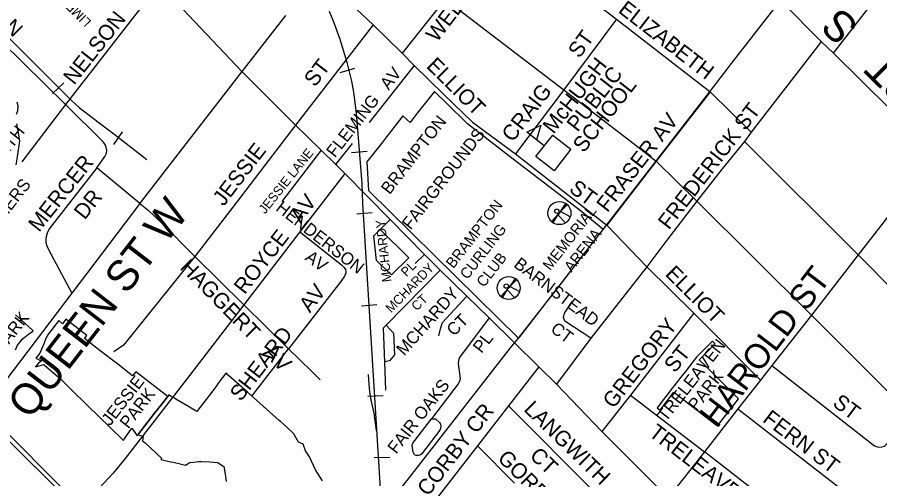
# Model space of a CAD drawing. Extents: x 586326 to 623965, y 4819854 to 4857850.
# Drawn here: x 599151 to 600548, y 4836521 to 4837268 of the extents above; entities that cross this region are included whole.
import ezdxf

# ---------------------------------------------------------------- set-up
doc = ezdxf.new("R2010")
doc.units = 0
for name, color, linetype in [('Lots_Concessions', 7, 'Continuous'), ('Major Rds and Hwys', 7, 'Continuous'), ('Major Rds Lbls', 7, 'Continuous'), ('Minor Rd Lbls', 7, 'Continuous'), ('Minor Rds', 7, 'Continuous'), ('Park Lbls', 7, 'Continuous'), ('Park Outlines', 7, 'Continuous'), ('Private Rd Lbls', 7, 'Continuous'), ('Private Rds', 7, 'Continuous'), ('Proposed Secondary Rds', 7, 'Continuous'), ('Railways_lbls', 7, 'Continuous'), ('Rec Lbls', 7, 'Continuous'), ('Rec Syms', 7, 'Continuous'), ('School Syms_Lbls', 7, 'Continuous'), ('Secondary Rds Lbls', 7, 'Continuous')]:
    doc.layers.add(name, color=color, linetype=linetype)

msp = doc.modelspace()

# ---------------------------------------------------------------- linework, layer by layer
at = {"layer": 'Lots_Concessions'}
for p, q in [((600308.2, 4837193.4), (600388, 4837296.2)), ((600277.8, 4837154.1), (600308.2, 4837193.4)), ((600100.3, 4836924.7), (600277.8, 4837154.1)), ((600069.1, 4836884.6), (600100.3, 4836924.7)), ((600034.8, 4836840.5), (600069.1, 4836884.6)), ((599963.3, 4836748.4), (600034.8, 4836840.5)), ((599950.1, 4836733.1), (599963.3, 4836748.4)), ((599790.4, 4836527.9), (599950.1, 4836733.1)), ((599755.1, 4836482.6), (599790.4, 4836527.9))]:
    msp.add_line(p, q, dxfattribs=at)
at = {"layer": 'Major Rds and Hwys'}
for points in [[(600261.1, 4837423.4), (600453.8, 4837229.3)], [(599585.9, 4837271.3), (599515.1, 4837180.4)], [(600453.8, 4837229.3), (600473.5, 4837210.5)], [(600473.5, 4837210.5), (600564.8, 4837120.1)], [(599515.1, 4837180.4), (599352, 4836970.1), (599349.9, 4836967)], [(599349.9, 4836967), (599239.8, 4836821.7)], [(599239.8, 4836821.7), (599096.6, 4836633.5)], [(599096.6, 4836633.5), (599254.5, 4836474.4)]]:
    msp.add_lwpolyline(points, dxfattribs=at)
at = {"layer": 'Minor Rds'}
for points in [[(600473.5, 4837210.5), (600639.8, 4837425.2)], [(599932.2, 4837411.4), (600017.2, 4837345.9), (600070.3, 4837305), (600075.9, 4837300.9), (600121.9, 4837265.5)], [(599638.8, 4837340.2), (599727.8, 4837256.2)], [(599381, 4837322.3), (599229.4, 4837127.1)], [(599844.5, 4837298.4), (600036.7, 4837151)], [(599229.4, 4837127.1), (599090.5, 4837263.4)], [(599727.8, 4837256.2), (599602.1, 4837093.7)], [(599727.8, 4837256.2), (599774.9, 4837210.4)], [(600121.9, 4837265.5), (600036.7, 4837151)], [(600121.9, 4837265.5), (600273.2, 4837148.1), (600273.6, 4837147.8)], [(600453.8, 4837229.3), (600447.4, 4837221.3), (600340.2, 4837082.1)], [(599794.4, 4837190.5), (599842.2, 4837143.3), (599888.8, 4837098.7)], [(600036.7, 4837151), (599958.1, 4837047)], [(600036.7, 4837151), (600111.5, 4837093.2), (600148.9, 4837064.3), (600186.3, 4837035.4)], [(600273.6, 4837147.8), (600186.3, 4837035.4)], [(600273.6, 4837147.8), (600340.2, 4837082.1)], [(599229.4, 4837127.1), (599158.5, 4837034)], [(599280, 4837024.5), (599288.2, 4837035.6), (599293.2, 4837043), (599295.7, 4837048.1), (599296.1, 4837052.8), (599295.4, 4837057.5), (599294, 4837061.1), (599290.7, 4837066.1), (599229.4, 4837127.1)], [(599602.1, 4837093.7), (599507.4, 4836969.9), (599438.9, 4836881.1)], [(599888.8, 4837098.7), (599958.1, 4837047)], [(600340.2, 4837082.1), (600329.1, 4837067.1)], [(600329.1, 4837067.1), (600293.4, 4837022.9), (600252.2, 4836970.3)], [(600329.1, 4837067.1), (600513.3, 4836883.8)], [(599643.5, 4837053.4), (599579.7, 4836970)], [(599958.1, 4837047), (600106.3, 4836931.8)], [(600186.3, 4837035.4), (600106.3, 4836931.8)], [(600186.3, 4837035.4), (600252.2, 4836970.3)], [(599280, 4837024.5), (599202.6, 4836925.8), (599199.4, 4836918.9), (599197.9, 4836913), (599197.4, 4836908.3), (599197.7, 4836903.5), (599199.1, 4836898.2), (599201.6, 4836892.1), (599239.8, 4836821.7)], [(599349.9, 4836967), (599280, 4837024.5)], [(599349.9, 4836967), (599363.2, 4836955.9), (599385, 4836935.5), (599438.9, 4836881.1)], [(600252.2, 4836970.3), (600203.7, 4836907.4), (600171.2, 4836864.1)], [(600252.2, 4836970.3), (600438.1, 4836785.9)], [(600106.3, 4836931.8), (600171.2, 4836864.1)], [(599609.1, 4836921), (599676.5, 4836867.5), (599680.4, 4836863.9), (599682.8, 4836860.1), (599683.7, 4836856.7)], [(599438.9, 4836881.1), (599323.1, 4836737.1), (599307.5, 4836726.5)], [(599438.9, 4836881.1), (599518.3, 4836802.8)], [(600513.3, 4836883.8), (600697.3, 4836698.5), (600703.4, 4836691), (600705, 4836687.6), (600705.5, 4836682.4), (600696.3, 4836625.1), (600694.2, 4836619.6), (600691.1, 4836614.3), (600659.6, 4836573)], [(600171.2, 4836864.1), (600080.3, 4836748.6)], [(600171.2, 4836864.1), (600247.3, 4836788.9)], [(599683.7, 4836856.7), (599683.5, 4836853.7), (599681.3, 4836849.1), (599675.6, 4836840.4), (599590.4, 4836731.6)], [(600080.3, 4836748.6), (600038, 4836776.4), (600036.2, 4836782.3), (600037.9, 4836789), (600050, 4836808)], [(599518.3, 4836802.8), (599590.4, 4836731.6)], [(600247.3, 4836788.9), (600144.8, 4836656.1)], [(600247.3, 4836788.9), (600355, 4836680.4)], [(600438.1, 4836785.9), (600599.1, 4836624.4)], [(600080.3, 4836748.6), (600024.9, 4836674.2)], [(599531.3, 4836654.9), (599590.4, 4836731.6)], [(599590.4, 4836731.6), (599628.4, 4836694.8), (599642.1, 4836681)], [(599995.9, 4836702.1), (599946.9, 4836638.9)], [(600373.7, 4836704.3), (600539.8, 4836574.1), (600546.2, 4836572.2), (600551.6, 4836572.9), (600555.9, 4836573.8), (600561.1, 4836578.5), (600599.1, 4836624.4)], [(600144.8, 4836656.1), (600098, 4836597.3)], [(600144.8, 4836656.1), (600264.5, 4836564.4)], [(599946.9, 4836638.9), (599896.8, 4836574.5)], [(599946.9, 4836638.9), (600088.2, 4836497.4), (600091.6, 4836488.1), (600089.9, 4836480.2), (600046.8, 4836427.5)], [(600318.7, 4836634), (600479.4, 4836509.6), (600485, 4836505), (600488.8, 4836500), (600490.5, 4836494.7), (600489.7, 4836488.2), (600487.5, 4836482.4), (600470.6, 4836459.6)], [(599896.8, 4836574.5), (599827, 4836484.5), (599816.7, 4836459.3), (599814.5, 4836438.7), (599818.6, 4836414.4), (599828.2, 4836395.3), (599843.7, 4836379.3), (599970.9, 4836278)], [(599896.8, 4836574.5), (599956.6, 4836513.9)], [(600470.6, 4836459.6), (600451, 4836435.5), (600447, 4836433), (600442.3, 4836432.2), (600437.5, 4836432.7), (600430.2, 4836435.7), (600264.5, 4836564.4)]]:
    msp.add_lwpolyline(points, dxfattribs=at)
at = {"layer": 'Park Outlines'}
for points in [[(599963.3, 4836748.4), (599965.2, 4836750.8), (599982, 4836772.5), (599998.3, 4836793.5), (600007.4, 4836805.2), (600013, 4836812.5), (600018.7, 4836819.7), (600024.1, 4836826.7), (600034.8, 4836840.5), (600037.7, 4836844.2), (600050.5, 4836860.7), (600069.1, 4836884.6), (600100.3, 4836924.7), (600065.6, 4836953.2), (600021.5, 4836987.2), (599952.5, 4837040.2), (599880.8, 4837095.7), (599846.4, 4837129.4), (599826.9, 4837148.4), (599796.9, 4837110.1), (599787.5, 4837098.2), (599776, 4837108.9), (599770.6, 4837101.9), (599763.1, 4837092.2), (599755.6, 4837082.7), (599749.4, 4837074.6), (599741.2, 4837064), (599717.4, 4837034), (599720.2, 4836987.9), (599896.7, 4836814)], [(599323.2, 4836582.8), (599324.5, 4836584.8), (599336.6, 4836602.9), (599345.6, 4836590.6), (599346.1, 4836591.3), (599346.6, 4836592), (599373.7, 4836626.9), (599378.6, 4836633.2), (599384.8, 4836641.1), (599394.9, 4836654.2), (599394.9, 4836654.2), (599392.9, 4836655.8), (599355.3, 4836684.9), (599343.2, 4836694.2), (599338.1, 4836687.6), (599314, 4836706.3), (599285.6, 4836728.3), (599260.1, 4836748.1), (599263.9, 4836753), (599229.9, 4836779.3), (599224.2, 4836771.9), (599218.4, 4836777.4), (599200, 4836753.6), (599196.9, 4836746.3), (599193, 4836737), (599192.4, 4836735.5), (599187.8, 4836724.5), (599181.3, 4836716.1), (599188.9, 4836712.7), (599190.3, 4836712.1), (599185.5, 4836708.4), (599180.8, 4836702.4), (599186.9, 4836704), (599194.2, 4836705.9), (599194.5, 4836705.6), (599221.6, 4836682.4), (599240.3, 4836664.1), (599285.6, 4836619.7), (599299.5, 4836606.1)], [(600285.5, 4836606.4), (600319.6, 4836650.4), (600303.4, 4836666.5), (600291.5, 4836678.4), (600279.6, 4836690.2), (600267.7, 4836702), (600255.9, 4836713.8), (600281.7, 4836739.7), (600277.4, 4836744), (600251.6, 4836718.1), (600245, 4836709.7), (600235.7, 4836697.6), (600226.3, 4836685.6), (600217, 4836673.6), (600210.1, 4836664.8), (600207.6, 4836661.5), (600198.3, 4836649.5), (600187.7, 4836635.9), (600192.5, 4836632.2), (600214.9, 4836661.1), (600228.1, 4836650.8), (600241.4, 4836640.6), (600254.6, 4836630.3), (600267.9, 4836620)]]:
    msp.add_lwpolyline(points, close=True, dxfattribs=at)
for points in [[(599149.8, 4837111.2), (599151.2, 4837114.2), (599151.9, 4837116.8), (599152.3, 4837119.4), (599152.7, 4837122.1), (599152.5, 4837124.8), (599152.3, 4837126.8), (599151.6, 4837129.1), (599151, 4837131)], [(599149.6, 4837029.3), (599151.7, 4837042.2), (599155.5, 4837068.3), (599153.3, 4837081.3), (599150.7, 4837096)], [(599148.3, 4836729.7), (599151.5, 4836737.2), (599154.6, 4836741.3), (599158.9, 4836746.8), (599161.4, 4836748.7), (599169.5, 4836754.9), (599174.9, 4836758.9), (599177.1, 4836760.6), (599176.5, 4836761.1), (599157.3, 4836778.2), (599148.1, 4836786.4)], [(599645.5, 4836517.3), (599634.3, 4836535.2), (599624.5, 4836556.3), (599617.9, 4836566.1), (599614.5, 4836576.9), (599607, 4836580.2), (599602.2, 4836587.8), (599599.3, 4836593.9), (599586.6, 4836605.3), (599577.4, 4836613.6), (599575.6, 4836615.2), (599570, 4836620.1), (599539.2, 4836647.7), (599524.2, 4836661.1), (599493.1, 4836688.9), (599489.4, 4836692.3), (599480.1, 4836680), (599471, 4836667.9), (599442.1, 4836629.6), (599412, 4836647.6), (599409.9, 4836648.9), (599406, 4836651.2), (599400.7, 4836654.3), (599396.8, 4836656.7), (599394.9, 4836654.2), (599394.9, 4836654.2), (599384.8, 4836641.1), (599378.6, 4836633.2), (599373.7, 4836626.9), (599346.6, 4836592), (599346.1, 4836591.3), (599346.6, 4836592), (599355.4, 4836589.7), (599353.8, 4836582.4), (599358.6, 4836579.1), (599385.3, 4836554), (599383.9, 4836552.1), (599388.5, 4836551), (599397.3, 4836548.9), (599406.1, 4836547), (599415, 4836545.1), (599423.8, 4836543.2), (599430.6, 4836547.2), (599436.7, 4836547.9), (599444.9, 4836548.9), (599449.6, 4836548.7), (599462.9, 4836548.1), (599474.9, 4836547.5), (599476.6, 4836546.5), (599486, 4836540.9), (599488.4, 4836525.2), (599489.7, 4836516.4)], [(599186.3, 4835731.5), (599258.1, 4835818.5), (599290, 4835857.3), (599278.9, 4835866.7), (599477.3, 4836118), (599481, 4836122.8), (599528.9, 4836183.5), (599530.1, 4836185.1), (599535.3, 4836191.6), (599531.5, 4836195.3), (599242.3, 4836478.9), (599116.8, 4836602)]]:
    msp.add_lwpolyline(points, dxfattribs=at)
at = {"layer": 'Private Rds'}
for points in [[(599739.2, 4836924.8), (599755.3, 4836941)], [(599785.4, 4836879), (599757.5, 4836851.4), (599737.8, 4836869.5), (599733.1, 4836874.3), (599729, 4836914.3), (599739.2, 4836924.8)], [(599739.2, 4836924.8), (599785.4, 4836879)], [(599811.1, 4836884.2), (599796, 4836869.6)], [(599836.5, 4836858.9), (599748.9, 4836769.7)], [(599834.3, 4836752.4), (599837, 4836763.9), (599840.1, 4836774.2), (599879.7, 4836816.7)], [(599915.9, 4836781.4), (599867.4, 4836717.2), (599865.8, 4836712.5), (599865.5, 4836707.4), (599868.8, 4836683.3), (599867.7, 4836678.5), (599865.5, 4836674.6), (599822.1, 4836618)], [(599748.9, 4836769.7), (599743.9, 4836764.6), (599746.1, 4836710.4)], [(599748.9, 4836769.7), (599760.8, 4836756.9), (599762.5, 4836721.5), (599754.1, 4836711.9), (599746.1, 4836710.4)], [(599746.1, 4836710.4), (599748, 4836664.5)], [(599792.3, 4836564.2), (599791.3, 4836571.4), (599791.1, 4836575.5), (599792.2, 4836578.7), (599795.4, 4836583), (599822.1, 4836618)], [(599822.1, 4836618), (599828.6, 4836617.8), (599835.2, 4836612), (599836.1, 4836610.6), (599836.7, 4836609.1), (599837.2, 4836606), (599836.8, 4836602.5), (599835.5, 4836599.4), (599805.9, 4836560.9), (599803.3, 4836559.2), (599801, 4836558.6), (599797.3, 4836558.5), (599794.9, 4836559.8), (599792.3, 4836564.2)]]:
    msp.add_lwpolyline(points, dxfattribs=at)
at = {"layer": 'Proposed Secondary Rds'}
for points in [[(599515.1, 4837180.4), (599381, 4837322.3)], [(599844.5, 4837298.4), (599774.9, 4837210.4)], [(599774.9, 4837210.4), (599794.4, 4837190.5)], [(599794.4, 4837190.5), (599721.2, 4837098)], [(599515.1, 4837180.4), (599602.1, 4837093.7)], [(599602.1, 4837093.7), (599643.5, 4837053.4)], [(599667.2, 4837029.7), (599694.1, 4837063.7)], [(599643.5, 4837053.4), (599667.2, 4837029.7)], [(600638.9, 4837044.5), (600513.3, 4836883.8)], [(599667.2, 4837029.7), (599681.6, 4837015.2)], [(599681.6, 4837015.2), (599609.1, 4836921)], [(599681.6, 4837015.2), (599755.3, 4836941)], [(599755.3, 4836941), (599811.1, 4836884.2)], [(599609.1, 4836921), (599518.3, 4836802.8)], [(599811.1, 4836884.2), (599836.5, 4836858.9)], [(600513.3, 4836883.8), (600438.1, 4836785.9)], [(599836.5, 4836858.9), (599879.7, 4836816.7)], [(599879.7, 4836816.7), (599915.9, 4836781.4)], [(599518.3, 4836802.8), (599424.6, 4836681)], [(599915.9, 4836781.4), (599956.7, 4836741), (599995.9, 4836702.1)], [(600438.1, 4836785.9), (600373.7, 4836704.3)], [(599995.9, 4836702.1), (600024.9, 4836674.2)], [(600373.7, 4836704.3), (600355, 4836680.4)], [(599424.6, 4836681), (599326, 4836553.5), (599306.8, 4836530.1), (599254.5, 4836474.4)], [(600355, 4836680.4), (600318.7, 4836634)], [(600024.9, 4836674.2), (600098, 4836597.3)], [(600318.7, 4836634), (600264.5, 4836564.4)], [(600098, 4836597.3), (600205.8, 4836490)], [(600264.5, 4836564.4), (600205.8, 4836490)]]:
    msp.add_lwpolyline(points, dxfattribs=at)
at = {"layer": 'Railways_lbls'}
for p, q in [((599665, 4837257.8), (599657.1, 4837277.8)), ((599674.4, 4837232.4), (599665, 4837257.8)), ((599685.5, 4837195.4), (599674.4, 4837232.4)), ((599674.2, 4837178.7), (599698.2, 4837185.7)), ((599693.1, 4837165), (599685.5, 4837195.4)), ((599208.5, 4837145.1), (599226.5, 4837162.1)), ((599696.3, 4837146.9), (599693.1, 4837165)), ((599700.8, 4837113.2), (599696.3, 4837146.9)), ((599710, 4836998.9), (599700.8, 4837113.2)), ((599307.5, 4837062.1), (599321.5, 4837083.1)), ((599692.9, 4837049.6), (599717.9, 4837051.6)), ((599701.2, 4836950.2), (599726.2, 4836952.2)), ((599708.8, 4836801), (599733.8, 4836803)), ((599721.4, 4836674.4), (599720.2, 4836689.6)), ((599722.3, 4836662.1), (599721.4, 4836674.4)), ((599719.1, 4836654.7), (599744.1, 4836655.7)), ((599724.6, 4836648.3), (599722.3, 4836662.1)), ((599729.4, 4836627.1), (599724.6, 4836648.3)), ((599733.4, 4836599.2), (599729.4, 4836627.1)), ((599729.5, 4836555.1), (599754.5, 4836556.1))]:
    msp.add_line(p, q, dxfattribs=at)
for points in [[(598850.3, 4837519.5), (598953.4, 4837416.9), (598976.9, 4837393.8), (599021.5, 4837349.8), (599035.6, 4837335.6), (599145.2, 4837227.4), (599239.7, 4837133.1), (599252.2, 4837121.9), (599276.1, 4837103.2), (599279.6, 4837100.4), (599307.4, 4837079.7), (599361.1, 4837037.8)], [(599819.4, 4835215.3), (599711.2, 4836966.7), (599710, 4836998.9)]]:
    msp.add_lwpolyline(points, dxfattribs=at)
at = {"layer": 'Rec Syms'}
for p, q in [((600040.9, 4836966), (600017.8, 4836936.5)), ((600017.8, 4836936.5), (600027.1, 4836948.4))]:
    msp.add_line(p, q, dxfattribs=at)
for points in [[(600029.3, 4836951.2), (600016.5, 4836937.6), (600017.8, 4836936.5), (600019.1, 4836935.5), (600027.1, 4836948.4), (600039.4, 4836935.4), (600040.1, 4836935.8), (600041, 4836936.5), (600041.5, 4836937), (600041.6, 4836937), (600041.9, 4836937.3), (600042.8, 4836938.1), (600043.4, 4836938.8), (600044.1, 4836939.7), (600044.6, 4836940.4), (600045.2, 4836941.2), (600045.4, 4836941.6), (600045.8, 4836942.2), (600046.2, 4836942.9), (600046.4, 4836943.5), (600047.1, 4836945), (600031.3, 4836953.9), (600042.3, 4836964.8), (600040.9, 4836966), (600039.6, 4836966.9)], [(599947.3, 4836829.9), (599934.5, 4836816.2), (599935.8, 4836815.1), (599937.1, 4836814.2), (599945.1, 4836827), (599957.4, 4836814), (599958.1, 4836814.5), (599959, 4836815.2), (599959.5, 4836815.6), (599959.6, 4836815.7), (599959.9, 4836816), (599960.7, 4836816.7), (599961.4, 4836817.5), (599962.1, 4836818.3), (599962.6, 4836819), (599963.2, 4836819.8), (599963.4, 4836820.2), (599963.8, 4836820.8), (599964.2, 4836821.6), (599964.4, 4836822.1), (599965.1, 4836823.7), (599949.3, 4836832.5), (599960.3, 4836843.5), (599958.9, 4836844.6), (599957.6, 4836845.5)]]:
    msp.add_lwpolyline(points, close=True, dxfattribs=at)
for centre, radius in [((600029.4, 4836951.2), 18.7), ((600025.4, 4836954.3), 3.5), ((599947.3, 4836829.9), 18.7), ((599943.4, 4836832.9), 3.5)]:
    msp.add_circle(centre, radius, dxfattribs=at)
at = {"layer": 'School Syms_Lbls'}
msp.add_line((600004.9, 4837060.1), (599976.5, 4837082.3), dxfattribs=at)
for points in [[(599976.5, 4837082.3), (599999.3, 4837093.4), (599992.4, 4837069.9)], [(599991.3, 4837042.7), (600018.6, 4837077.6), (600048.2, 4837054.5), (600020.9, 4837019.6)]]:
    msp.add_lwpolyline(points, close=True, dxfattribs=at)

# ---------------------------------------------------------------- texts
at = {"layer": 'Major Rds Lbls'}
for s, height, rotation, p in [('MAIN    ST   S', 49.998, 135.2334, (600788.3, 4836985.7)), ('QUEEN ST W', 50, 52.275, (599171.5, 4836615.1))]:
    msp.add_text(s, height=height, rotation=rotation, dxfattribs=at).set_placement(p)
at = {"layer": 'Minor Rd Lbls'}
for s, height, rotation, p in [('HAGGERT   AV N', 24.012, 314.5756, (598962.5, 4837420.4)), ('ELIZABETH', 25, 322.3443, (600123.3, 4837277.4)), ('NELSON', 25, 51.7492, (599243.3, 4837157.5)), ('ST', 25, 54.2726, (600061.9, 4837200.7)), ('ST', 25, 52.6242, (599633.5, 4837154.1)), ('ELLIOT', 25, 315.152, (599812.5, 4837188.1)), ('CRAIG', 25, 52.1861, (599953.6, 4837064.8)), ('FREDERICK ST', 25.002, 52.384, (600206.9, 4836922.9)), ('FRASER AV', 25, 52.1887, (600107.2, 4836951)), ('JESSIE', 25, 52.3917, (599485.5, 4836961.1)), ('MERCER', 25, 51.7099, (599186.5, 4836919.1)), ('JESSIE LANE', 15, 51.3445, (599552.7, 4836948.9)), ('ST', 25, 323.1301, (600043.5, 4836987.1)), ('DR', 25, 51.7099, (599260.5, 4836939.1)), ('HENDERSON', 20, 322.0329, (599568.5, 4836956.6)), ('HAGGERT   AV', 25.002, 314.493, (599413.2, 4836861.8)), ('AV', 20, 323.3659, (599615.9, 4836876.3)), ('BARNSTEAD', 19.99, 322.7733, (599954, 4836865.2)), ('MCHARDY', 15, 45.6108, (599756.9, 4836788.8)), ('ELLIOT', 25, 315.152, (600199.5, 4836851.1)), ('AV', 25, 52.6507, (599625.4, 4836788.5)), ('MCHARDY', 19.99, 48.0891, (599778, 4836719.1)), ('CT', 15, 44.3309, (599798.4, 4836791.9)), ('CT', 19.99, 45.0546, (599858.7, 4836750.7)), ('GREGORY', 25, 52.4282, (600117.4, 4836633.3)), ('SHEARD', 25, 52.2188, (599513.3, 4836644.9)), ('CT', 19.99, 323.4968, (600013.7, 4836760.2)), ('ST', 25, 51.3402, (600216.6, 4836691)), ('ST', 25, 323.1301, (600470.5, 4836640.1)), ('CORBY CR', 25, 52.195, (599816.7, 4836491.2)), ('LANGWITH', 25, 315.8185, (599970.5, 4836631.9)), ('FERN ST', 25, 322.7478, (600357.2, 4836614.4)), ('TRELEAVEN  DR', 25.002, 322.5074, (600172.7, 4836591.7)), ('CT', 25, 315.8185, (599979.8, 4836556.6)), ('GORDON', 25, 315, (599927.8, 4836552.5))]:
    msp.add_text(s, height=height, rotation=rotation, dxfattribs=at).set_placement(p)
at = {"layer": 'Park Lbls'}
for s, height, p in [('BRAMPTON', 19.99, (599754.4, 4836980.1)), ('NORTH', 19.99, (599106.2, 4837008.1)), ('FAIRGROUNDS', 19.992, (599788.4, 4836923)), ('FLETCHERS', 19.99, (599076.6, 4836871.9)), ('PARK', 19.99, (599126.9, 4836724)), ('TRELEAVEN', 19.99, (600202.3, 4836612)), ('PARK', 19.99, (600251.7, 4836629.3)), ('JESSIE', 19.99, (599301.6, 4836605.5)), ('PARK', 19.99, (599331.2, 4836600.7))]:
    msp.add_text(s, height=height, rotation=52, dxfattribs=at).set_placement(p)
at = {"layer": 'Private Rd Lbls'}
for s, height, rotation, p in [('LIMESTONE ', 15, 134.7728, (599272, 4837261.9)), ('MCHARDY', 15, 96.1913, (599757.6, 4836840.3)), ('PL', 15, 46.4107, (599781.8, 4836847.2)), ('PL', 19.99, 52, (599903.4, 4836722.9)), ('FAIR OAKS', 19.99, 52, (599765, 4836559.9))]:
    msp.add_text(s, height=height, rotation=rotation, dxfattribs=at).set_placement(p)
at = {"layer": 'Rec Lbls'}
for s, p in [('BRAMPTON ', (599857.7, 4836860.4)), ('MEMORIAL', (600014.5, 4836857.1)), ('CURLING', (599880.5, 4836842.6)), ('   ARENA', (600037.3, 4836839.2)), (' CLUB', (599903.3, 4836824.8))]:
    msp.add_text(s, height=17.36, rotation=52, dxfattribs=at).set_placement(p)
at = {"layer": 'School Syms_Lbls'}
for s, p in [('McHUGH', (600020, 4837078)), ('PUBLIC', (600058.9, 4837081.2)), ('SCHOOL', (600068.9, 4837047.5))]:
    msp.add_text(s, height=25, rotation=52, dxfattribs=at).set_placement(p)
at = {"layer": 'Secondary Rds Lbls'}
for s, height, rotation, p in [('WELLINGTON ST W', 25.002, 52.4078, (599831, 4837226.6)), ('AV', 20, 52.093, (599752.9, 4837149.4)), ('FLEMING', 20, 51.9911, (599665.8, 4837039.9)), ('ROYCE   AV', 25, 52.1036, (599519.7, 4836818.2)), ('HAROLD ST', 40, 52.6646, (600285, 4836601.3))]:
    msp.add_text(s, height=height, rotation=rotation, dxfattribs=at).set_placement(p)

doc.saveas('drawing.dxf')
